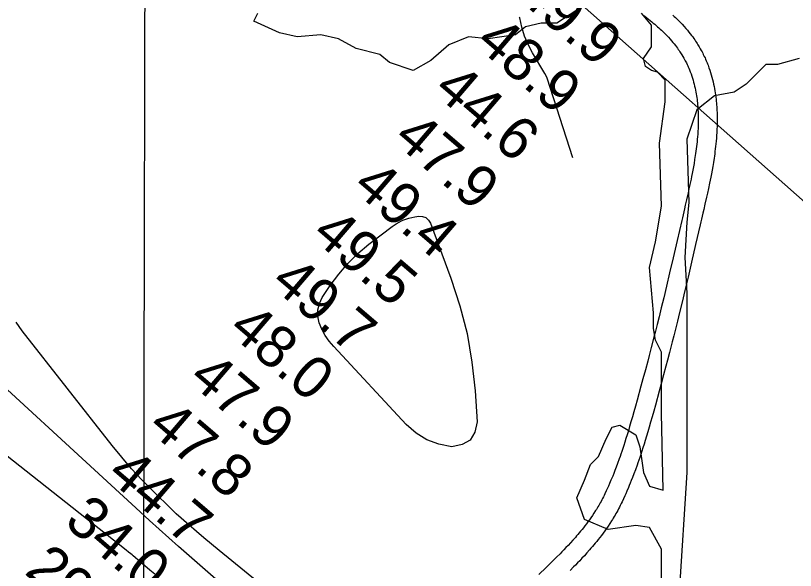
# Model space of a CAD drawing. Extents: x 3180038 to 3217926, y 922069 to 947485.
# Drawn here: x 3202361 to 3203597, y 941391 to 942270 of the extents above; entities that cross this region are included whole.
import ezdxf

# ---------------------------------------------------------------- set-up
doc = ezdxf.new("R2010")
doc.units = 0
for name, color, linetype in [('V-GRID-MAJR', 7, 'Continuous'), ('V-RIVR-RANG', 7, 'Continuous'), ('V-ROAD-CNTR', 7, 'Continuous'), ('V-SITE-VEGE', 7, 'Continuous'), ('V-TOPO-BNDY', 7, 'Continuous'), ('V-TOPO-MAJR', 7, 'Continuous'), ('V-TOPO-MINR', 7, 'Continuous')]:
    doc.layers.add(name, color=color, linetype=linetype)

msp = doc.modelspace()

# ---------------------------------------------------------------- linework, layer by layer
at = {"layer": 'V-GRID-MAJR'}
msp.add_spline([(3202533.617, 927477.544), (3202546.838, 933537.2490000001), (3202560.066, 939600.323), (3202573.294, 945663.446), (3202573.301, 945666.765)], degree=3, dxfattribs=at)
at = {"layer": 'V-ROAD-CNTR'}
for points in [[(3203354.934253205, 942271.515429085), (3203357.995247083, 942269.2114336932), (3203360.9262412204, 942266.9644381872), (3203363.732235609, 942264.7724425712), (3203366.418230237, 942262.6344468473), (3203368.9912250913, 942260.5454510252), (3203371.454220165, 942258.5084550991), (3203373.808215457, 942256.5224590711), (3203376.062210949, 942254.5824629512), (3203378.2192066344, 942252.6894667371), (3203380.281202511, 942250.8434704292), (3203382.2541985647, 942249.0414740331), (3203384.143194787, 942247.2814775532), (3203385.9491911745, 942245.566480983), (3203387.6761877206, 942243.8934843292), (3203389.330184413, 942242.2604875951), (3203390.9111812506, 942240.6684907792), (3203392.4231782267, 942239.1164938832), (3203393.870175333, 942237.6014969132), (3203395.2331726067, 942236.1494998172), (3203397.891167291, 942233.2365056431), (3203400.301162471, 942230.4945111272), (3203402.5071580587, 942227.8945163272), (3203404.526154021, 942225.4275212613), (3203406.378150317, 942223.0905259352), (3203408.072146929, 942220.8795303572), (3203409.629143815, 942218.781534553), (3203411.058140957, 942216.7975385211), (3203412.3681383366, 942214.9225422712), (3203413.5761359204, 942213.1455458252), (3203414.685133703, 942211.4695491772), (3203415.706131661, 942209.8845523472), (3203416.627129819, 942208.4205552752), (3203418.369126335, 942205.5485610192), (3203419.8261234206, 942203.0365660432), (3203421.0631209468, 942200.8125704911), (3203422.118118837, 942198.8465744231), (3203423.0181170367, 942197.1135778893), (3203423.771115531, 942195.6175808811), (3203425.105112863, 942192.8635863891), (3203426.0521109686, 942190.8145904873), (3203426.733109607, 942189.2905935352), (3203427.753107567, 942186.9175982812), (3203428.737105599, 942184.5136030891), (3203429.3941042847, 942182.8426064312), (3203430.023103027, 942181.1926097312), (3203431.257100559, 942177.804616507), (3203432.3920982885, 942174.487623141), (3203433.444096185, 942171.2086296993), (3203434.418094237, 942167.9656361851), (3203435.3170924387, 942164.7616425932), (3203436.146090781, 942161.5916489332), (3203436.9100892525, 942158.4556552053), (3203437.6110878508, 942155.3596613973), (3203438.252086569, 942152.2986675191), (3203438.8380853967, 942149.2716735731), (3203439.3700843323, 942146.2846795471), (3203439.869083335, 942143.2286856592)], [(3203402.594157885, 942271.093429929), (3203404.697153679, 942269.1354338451), (3203406.7171496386, 942267.2164376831), (3203408.654145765, 942265.3394414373), (3203410.5141420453, 942263.502445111), (3203412.2971384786, 942261.7064487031), (3203414.011135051, 942259.9484522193), (3203415.654131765, 942258.2294556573), (3203417.253128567, 942256.5254590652), (3203420.2411225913, 942253.2504656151), (3203423.0071170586, 942250.1024719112), (3203425.5531119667, 942247.1024779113), (3203427.892107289, 942244.2454836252), (3203430.044102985, 942241.5284890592), (3203432.026099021, 942238.9414942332), (3203433.847095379, 942236.4874991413), (3203435.5240920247, 942234.1595037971), (3203437.070088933, 942231.9485082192), (3203438.4920860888, 942229.8555124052), (3203439.805083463, 942227.8715163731), (3203441.0140810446, 942225.9945201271), (3203442.151078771, 942224.1865237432), (3203444.1730747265, 942220.8525304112), (3203445.910071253, 942217.8565364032), (3203447.389068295, 942215.2005417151), (3203448.650065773, 942212.8505464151), (3203449.730063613, 942210.7695505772), (3203450.671061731, 942208.8995543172), (3203452.221058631, 942205.6995607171), (3203453.364056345, 942203.228565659), (3203454.211054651, 942201.3325694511), (3203455.419052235, 942198.5215750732), (3203456.5810499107, 942195.6815807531), (3203457.368048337, 942193.6785847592), (3203458.133046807, 942191.6765887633), (3203459.5470439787, 942187.7945965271), (3203460.8700413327, 942183.9256042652), (3203462.0960388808, 942180.1046119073), (3203463.228036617, 942176.3336194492), (3203464.273034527, 942172.611626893), (3203465.234032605, 942168.9396342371), (3203466.116030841, 942165.3196414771), (3203466.9250292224, 942161.7456486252), (3203467.662027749, 942158.2246556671), (3203468.334026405, 942154.7536626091), (3203468.9440251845, 942151.3286694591), (3203469.477024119, 942148.0566760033)], [(3203439.837083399, 942143.4326852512), (3203440.2870824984, 942140.4116912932), (3203440.6760817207, 942137.5306970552), (3203441.023081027, 942134.6837027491), (3203441.330080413, 942131.8717083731), (3203441.598079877, 942129.0957139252), (3203441.8320794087, 942126.3557194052), (3203442.031079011, 942123.649724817), (3203442.1980786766, 942120.9777301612), (3203442.3350784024, 942118.3417354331), (3203442.445078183, 942115.7387406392), (3203442.5270780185, 942113.1707457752), (3203442.585077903, 942110.6357508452), (3203442.6190778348, 942108.137755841), (3203442.6310778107, 942105.6707607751), (3203442.6220778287, 942103.2367656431), (3203442.5940778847, 942100.8667703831), (3203442.482078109, 942096.0967799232), (3203442.3050784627, 942091.4887891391), (3203442.072078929, 942087.0097980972), (3203441.7900794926, 942082.6588067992), (3203441.466080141, 942078.4328152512), (3203441.105080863, 942074.3288234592), (3203440.715081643, 942070.3428314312), (3203440.2980824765, 942066.4758391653), (3203439.859083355, 942062.7208466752), (3203439.4040842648, 942059.075853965), (3203438.9350852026, 942055.542861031), (3203438.455086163, 942052.114867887), (3203437.9710871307, 942048.8098744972), (3203436.9600891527, 942042.333887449), (3203435.9480911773, 942036.2758995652), (3203434.9440931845, 942030.5899109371), (3203433.9580951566, 942025.2549216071), (3203432.9970970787, 942020.2509316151), (3203432.068098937, 942015.5569410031), (3203431.176100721, 942011.1729497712), (3203429.4401041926, 942002.905966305), (3203427.8761073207, 941995.6939807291), (3203426.4801101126, 941989.398993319), (3203423.981115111, 941978.3710153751), (3203422.087118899, 941970.1360318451), (3203420.662121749, 941963.9730441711), (3203418.532126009, 941954.7580626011), (3203417.474128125, 941950.1620717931), (3203416.430130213, 941945.5910809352), (3203409.2511445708, 941914.1711437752), (3203402.9131572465, 941886.7071987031), (3203397.3021684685, 941862.6942467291), (3203392.329178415, 941841.6962887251), (3203387.921187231, 941823.3343254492), (3203384.017195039, 941807.277357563), (3203380.558201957, 941793.235385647), (3203377.4982080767, 941780.9544102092), (3203374.794213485, 941770.2134316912), (3203372.406218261, 941760.8264504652), (3203368.168226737, 941744.3854833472), (3203364.9442331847, 941732.0695079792), (3203362.5012380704, 941722.845526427), (3203358.7852455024, 941709.0005541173), (3203355.0042530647, 941695.1425818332), (3203351.781259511, 941683.3736053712), (3203345.7762715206, 941661.3676493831), (3203343.1442767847, 941651.7956685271), (3203340.656281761, 941642.8506864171), (3203338.301286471, 941634.4937031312), (3203336.063290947, 941626.6857187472), (3203333.932295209, 941619.3867333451), (3203331.904299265, 941612.5637469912), (3203329.969303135, 941606.1887597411), (3203328.1243068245, 941600.2257716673), (3203326.363310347, 941594.6527828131), (3203324.682313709, 941589.438793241), (3203323.080316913, 941584.5638029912), (3203321.5523199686, 941580.0038121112), (3203320.097322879, 941575.7388206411), (3203318.7103256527, 941571.747828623), (3203317.396328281, 941568.0318360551), (3203314.857333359, 941561.0288500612), (3203312.5813379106, 941554.9388622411), (3203310.540341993, 941549.6268728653), (3203308.712345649, 941544.9918821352), (3203307.0823489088, 941540.9458902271), (3203305.6293518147, 941537.4138972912), (3203304.3453543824, 941534.344903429), (3203302.0303590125, 941528.9319142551), (3203300.240362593, 941524.8559224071)], [(3203469.5090240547, 942147.8526764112), (3203469.9890230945, 942144.6296828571), (3203470.432022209, 942141.3526894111), (3203470.825021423, 942138.1256958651), (3203471.1720207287, 942134.9457022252), (3203471.4760201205, 942131.8137084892), (3203471.7380195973, 942128.7277146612), (3203471.961019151, 942125.6897207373), (3203472.1500187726, 942122.6977267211), (3203472.303018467, 942119.7517326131), (3203472.425018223, 942116.8507384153), (3203472.517018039, 942113.994744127), (3203472.581017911, 942111.1837497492), (3203472.619017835, 942108.4117552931), (3203472.6310178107, 942105.6867607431), (3203472.622017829, 942103.0047661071), (3203472.590017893, 942100.3347714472), (3203472.468018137, 942095.1687817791), (3203472.275018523, 942090.1347918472), (3203472.0220190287, 942085.2618015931), (3203471.716019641, 942080.5428110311), (3203471.366020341, 942075.9728201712), (3203470.9770211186, 942071.5508290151), (3203470.5570219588, 942067.2708375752), (3203470.110022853, 942063.1278458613), (3203469.6430237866, 942059.1208538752), (3203469.158024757, 942055.2438616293), (3203468.661025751, 942051.4888691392), (3203468.1510267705, 942047.8568764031), (3203467.633027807, 942044.3218834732), (3203466.5760299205, 942037.5498970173), (3203465.5160320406, 942031.1959097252), (3203464.4660341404, 942025.2559216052), (3203463.440036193, 942019.7009327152), (3203462.443038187, 942014.5089430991), (3203461.4820401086, 942009.6549528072), (3203460.5560419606, 942005.100961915), (3203458.7800455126, 941996.6439788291), (3203457.180048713, 941989.2679935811), (3203455.7540515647, 941982.8370064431), (3203453.229056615, 941971.6930287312), (3203451.319060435, 941963.3940453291), (3203449.8900632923, 941957.215057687), (3203447.764067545, 941948.0180760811), (3203446.7160696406, 941943.4580852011), (3203445.6760717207, 941938.9090942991), (3203438.491086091, 941907.4571572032), (3203432.135098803, 941879.921212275), (3203426.5041100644, 941855.8242604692), (3203421.511120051, 941834.7383026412), (3203417.083128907, 941816.2883395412), (3203413.157136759, 941800.1453718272), (3203409.678143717, 941786.0214000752), (3203406.6001498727, 941773.6644247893), (3203403.8761553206, 941762.8514464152), (3203401.4681601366, 941753.3844653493), (3203397.204168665, 941736.8434984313), (3203393.956175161, 941724.4315232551), (3203391.4891800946, 941715.1155418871), (3203387.743187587, 941701.1625697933), (3203383.9421951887, 941687.2325976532), (3203380.719201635, 941675.4636211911), (3203374.710213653, 941653.4416652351), (3203372.058218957, 941643.7996845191), (3203369.546223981, 941634.7627025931), (3203367.157228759, 941626.2917195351), (3203364.881233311, 941618.349735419), (3203362.710237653, 941610.9087503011), (3203360.636241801, 941603.9337642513), (3203358.6532457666, 941597.3967773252), (3203356.756249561, 941591.2717895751), (3203354.943253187, 941585.532801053), (3203353.210256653, 941580.1548118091), (3203351.554259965, 941575.115821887), (3203349.972263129, 941570.393831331), (3203348.4612661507, 941565.9688401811), (3203347.0202690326, 941561.8238484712), (3203345.640271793, 941557.9198562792), (3203343.011277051, 941550.664870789), (3203340.633281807, 941544.3048835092), (3203338.4962860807, 941538.7448946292), (3203336.580289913, 941533.8839043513), (3203334.868293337, 941529.635912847), (3203333.3412963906, 941525.9199202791), (3203331.9752991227, 941522.6549268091), (3203329.5563039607, 941517.0019381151), (3203327.7103076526, 941512.7959465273)], [(3203300.282362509, 941524.9489222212), (3203298.919365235, 941521.902928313), (3203296.8523693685, 941517.376937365), (3203294.745373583, 941512.8799463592), (3203293.524376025, 941510.3469514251), (3203292.301378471, 941507.8809563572), (3203291.0723809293, 941505.4739611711), (3203289.8373833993, 941503.1169658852), (3203288.599385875, 941500.8159704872), (3203287.3573883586, 941498.5629749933), (3203286.114390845, 941496.3619793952), (3203284.8703933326, 941494.2089837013), (3203283.625395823, 941492.0999879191), (3203282.3823983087, 941490.0379920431), (3203281.1404007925, 941488.0189960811), (3203279.9164032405, 941486.0659999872), (3203277.4114082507, 941482.177007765), (3203274.940413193, 941478.4750151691), (3203272.492418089, 941474.9210222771), (3203270.0704229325, 941471.5070291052), (3203267.676427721, 941468.2260356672), (3203265.317432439, 941465.0710419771), (3203262.995437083, 941462.0400480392), (3203260.707441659, 941459.1190538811), (3203258.4614461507, 941456.3080595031), (3203256.2564505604, 941453.6020649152), (3203254.092454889, 941450.9920701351), (3203251.9734591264, 941448.477075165), (3203249.899463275, 941446.0540800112), (3203247.882467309, 941443.7320846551), (3203243.8744753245, 941439.2050937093), (3203240.073482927, 941435.0101020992), (3203236.4584901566, 941431.1001099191), (3203233.0274970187, 941427.4531172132), (3203229.7755035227, 941424.0481240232), (3203226.697509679, 941420.8671303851), (3203223.7975154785, 941417.904136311), (3203218.267526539, 941412.330147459), (3203213.3865363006, 941407.482157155), (3203209.085544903, 941403.254165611), (3203201.464560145, 941395.8421804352), (3203189.904583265, 941384.706202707)], [(3203327.668307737, 941512.7029467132), (3203326.257310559, 941509.5449530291), (3203324.0783149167, 941504.7789625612), (3203321.841319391, 941500.0039721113), (3203320.4763221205, 941497.1709777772), (3203319.1013248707, 941494.3969833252), (3203317.718327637, 941491.6879887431), (3203316.333330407, 941489.0469940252), (3203314.945333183, 941486.4659991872), (3203313.5553359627, 941483.947004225), (3203312.166338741, 941481.4840091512), (3203310.7763415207, 941479.0790139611), (3203309.3913442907, 941476.732018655), (3203308.0063470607, 941474.4340232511), (3203306.6263498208, 941472.1910277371), (3203305.236352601, 941469.9740321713), (3203302.4993580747, 941465.7270406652), (3203299.7723635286, 941461.6390488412), (3203297.0783689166, 941457.7290566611), (3203294.4223742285, 941453.9870641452), (3203291.8083794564, 941450.4020713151), (3203289.2373845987, 941446.9650781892), (3203286.711389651, 941443.6680847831), (3203284.2353946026, 941440.5070911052), (3203281.809399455, 941437.4700971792), (3203279.432404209, 941434.5521030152), (3203277.110408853, 941431.7521086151), (3203274.839413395, 941429.0571140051), (3203272.619417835, 941426.4641191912), (3203270.4404221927, 941423.9541242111), (3203266.2224306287, 941419.1891337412), (3203262.203438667, 941414.754142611), (3203258.398446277, 941410.6381508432), (3203254.799453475, 941406.813158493), (3203251.401460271, 941403.2561656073), (3203248.197466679, 941399.9451722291), (3203245.167472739, 941396.8481784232), (3203239.487484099, 941391.1221898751)]]:
    msp.add_lwpolyline(points, dxfattribs=at)
at = {"layer": 'V-SITE-VEGE'}
for points in [[(3203262.4650000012, 942286.6259999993), (3203218.783000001, 942258.5299999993), (3203193.822000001, 942258.5299999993), (3203168.861000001, 942252.2869999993), (3203153.262000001, 942239.8009999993), (3203109.580000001, 942233.5539999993), (3203078.376000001, 942236.6769999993), (3203047.175000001, 942224.1909999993), (3203019.095000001, 942199.2149999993), (3202991.013000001, 942183.6059999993), (3202953.571000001, 942196.0919999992), (3202937.970000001, 942208.5809999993), (3202900.528000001, 942217.9459999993), (3202872.448000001, 942233.5539999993), (3202844.366000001, 942239.8009999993), (3202806.924000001, 942236.6769999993), (3202778.842000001, 942242.9219999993), (3202738.279000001, 942261.6529999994), (3202744.522000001, 942274.1389999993)], [(3203384.151000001, 941350.0679999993), (3203384.151000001, 941424.9919999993), (3203365.430000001, 941459.3319999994), (3203343.5900000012, 941462.4559999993), (3203299.909000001, 941456.2109999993), (3203262.4650000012, 941471.8189999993), (3203249.987000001, 941506.1599999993), (3203262.4650000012, 941534.2589999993), (3203271.826000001, 941559.2359999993), (3203284.307000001, 941571.7209999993), (3203296.787000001, 941599.8169999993), (3203306.149000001, 941618.5459999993), (3203318.629000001, 941621.6689999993), (3203343.5900000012, 941606.0589999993), (3203349.829000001, 941587.3279999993), (3203356.071000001, 941546.7449999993), (3203365.430000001, 941524.8909999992), (3203387.272000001, 941518.6469999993), (3203384.151000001, 941640.3999999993), (3203384.151000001, 941737.1779999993), (3203374.792000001, 941755.9089999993), (3203371.673000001, 941774.6429999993), (3203371.673000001, 941799.6159999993), (3203365.430000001, 941871.4189999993), (3203374.792000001, 941912.0039999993), (3203384.151000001, 941968.1969999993), (3203381.032000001, 942068.0959999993), (3203390.393000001, 942133.6569999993), (3203390.393000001, 942167.9959999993), (3203377.913000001, 942180.4839999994), (3203368.551000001, 942183.6059999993), (3203359.190000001, 942189.8519999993), (3203356.071000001, 942202.3369999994), (3203368.551000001, 942221.0679999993), (3203368.551000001, 942255.4079999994), (3203352.952000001, 942274.1389999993)], [(3203602.562000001, 942202.3369999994), (3203568.242000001, 942192.9709999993), (3203549.521000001, 942192.9709999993), (3203518.318000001, 942161.7509999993), (3203499.599000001, 942149.2629999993), (3203468.398000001, 942143.0199999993), (3203440.315000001, 942121.1679999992), (3203424.714000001, 942074.3409999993), (3203427.835000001, 941974.4389999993), (3203424.714000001, 941943.2219999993), (3203421.595000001, 941887.0289999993), (3203424.714000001, 941830.8359999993), (3203424.714000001, 941546.7449999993), (3203412.233000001, 941356.3119999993)]]:
    msp.add_lwpolyline(points, dxfattribs=at)
at = {"layer": 'V-TOPO-BNDY'}
msp.add_line((3201957.107000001, 943438.7139999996), (3205591.999000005, 940222.231999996), dxfattribs=at)
at = {"layer": 'V-TOPO-MAJR'}
msp.add_lwpolyline([(3202835.2545572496, 941240.3646045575), (3202619.137830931, 941429.3153228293), (3202603.7426703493, 941442.8757651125), (3202588.414809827, 941456.5113008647), (3202573.1878993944, 941470.25947682), (3202558.0282890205, 941484.0827462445), (3202248.763868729, 941768.1802218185), (3202192.356756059, 941819.8022446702), (3202135.8210887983, 941871.2825555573), (3202079.092589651, 941922.5502984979), (3202022.235535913, 941973.6763294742), (3201958.207188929, 942031.0338474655), (3201933.2049077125, 942053.303167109), (3201908.1186569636, 942075.4769407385), (3201882.9064519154, 942097.5073953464), (3201857.6102773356, 942119.4423039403), (3201462.6037817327, 942459.9947701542), (3201416.8446207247, 942499.6662161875), (3201371.2323711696, 942539.5049314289), (3201325.840488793, 942579.5945504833)], dxfattribs=at)
at = {"layer": 'V-TOPO-MINR'}
for points in [[(3202581.396048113, 941385.3569971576), (3202573.6273138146, 941391.9934871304), (3202565.859732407, 941398.6313270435), (3202550.7551184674, 941411.5424844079), (3202550.326106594, 941411.9088062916), (3202547.111740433, 941414.6285778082), (3202545.4843497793, 941415.9641416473), (3202543.476733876, 941417.5917550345), (3202539.823666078, 941420.5327190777), (3202536.150566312, 941423.4486257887), (3202218.716201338, 941673.6801897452), (3202153.0698609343, 941725.9174546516), (3202087.7463517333, 941778.5516504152), (3202022.907089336, 941831.7812424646), (3201958.39065814, 941885.4077653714), (3201870.5469043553, 941959.1061789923), (3201850.189417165, 941976.1751558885), (3201829.825125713, 941993.2360060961), (3201809.4506278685, 942010.28466627), (3201789.0693257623, 942027.325199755), (3201128.934930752, 942516.7135293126)], [(3203244.128886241, 942045.1116789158), (3203203.0646673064, 942171.2787357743), (3203201.6208461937, 942174.988112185), (3203199.7677473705, 942178.5109118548), (3203180.075816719, 942211.3036114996), (3203173.1575975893, 942224.4515184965), (3203167.2749843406, 942237.9821048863), (3203162.945779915, 942252.0867103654), (3203159.652181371, 942266.5739952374), (3203159.398312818, 942267.6122205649)], [(3203081.3308566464, 941597.8465044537), (3203068.577331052, 941590.7090821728), (3203052.1928815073, 941587.2514118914), (3203031.775299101, 941591.2862048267), (3203012.6744529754, 941598.0357262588), (3202995.5487112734, 941608.857340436), (3202979.7397058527, 941622.3936831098), (3202864.9273835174, 941745.933379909), (3202857.8446440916, 941754.5542762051), (3202851.526668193, 941763.6407578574), (3202846.3558375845, 941773.4256175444), (3202841.9497705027, 941783.6760625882), (3202839.8434889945, 941794.0804415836), (3202839.6351417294, 941804.2542210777), (3202842.2736958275, 941814.0821013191), (3202846.8101841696, 941823.6793820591), (3202859.438128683, 941842.6731718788), (3202872.828557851, 941860.7792483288), (3202887.305212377, 941877.86791577), (3202903.411204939, 941893.4304696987), (3202920.603422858, 941907.9756146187), (3202957.393595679, 941936.0683251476), (3202965.7487734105, 941941.4987661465), (3202974.4899655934, 941946.0221150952), (3202983.810179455, 941949.1848259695), (3202993.516407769, 941951.4404447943), (3202999.7015325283, 941952.3912571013), (3203005.7483664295, 941951.9723634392), (3203011.0118948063, 941950.2214861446), (3203015.100464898, 941946.4726334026), (3203018.4057294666, 941941.3917970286), (3203050.642788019, 941854.4451766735), (3203064.724819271, 941810.7561554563), (3203076.2374606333, 941766.5155820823), (3203083.8960171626, 941721.4476804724), (3203088.985183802, 941675.8282267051), (3203092.314212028, 941626.8403570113), (3203088.6379963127, 941610.5035547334), (3203081.3308566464, 941597.8465044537)], [(3203047.2695176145, 941126.37818644), (3202683.3798471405, 941422.9568815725), (3202671.287397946, 941432.9234909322), (3202659.2690187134, 941442.9776596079), (3202647.3617444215, 941453.163167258), (3202635.52854009, 941463.4362342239), (3202615.3491101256, 941481.1503299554), (3202613.674157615, 941482.6459944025), (3202610.3847336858, 941485.7024151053), (3202608.770262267, 941487.2631713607), (3202577.7665774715, 941517.7482492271), (3202561.0105759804, 941534.8758542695), (3202544.71609041, 941552.4158250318), (3202529.1138787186, 941570.5743443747), (3202513.973182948, 941589.1452294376), (3202371.3561111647, 941771.1720432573), (3202362.0143942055, 941784.7077267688)]]:
    msp.add_lwpolyline(points, dxfattribs=at)

# ---------------------------------------------------------------- texts
at = {"layer": 'V-RIVR-RANG'}
for s, p in [('49.9', (3203152.0544361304, 942300.1394624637)), ('48.9', (3203087.1284361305, 942224.0834624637)), ('44.6', (3203021.00032434, 942149.0580921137)), ('47.9', (3202957.275436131, 942071.9704624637)), ('49.4', (3202892.548621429, 941995.7426908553)), ('49.5', (3202827.621621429, 941919.6866908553)), ('49.7', (3202762.695621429, 941843.6306908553)), ('48.0', (3202695.5665831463, 941769.4641785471)), ('47.9', (3202632.6424361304, 941691.6904624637)), ('47.8', (3202567.915621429, 941615.4616908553)), ('44.7', (3202502.9896214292, 941539.4056908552)), ('34.0', (3202435.860583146, 941465.2391785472)), ('29.3', (3202373.135621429, 941387.2936908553))]:
    msp.add_text(s, height=67, rotation=319.36832571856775, dxfattribs=at).set_placement(p)

doc.saveas('drawing.dxf')
